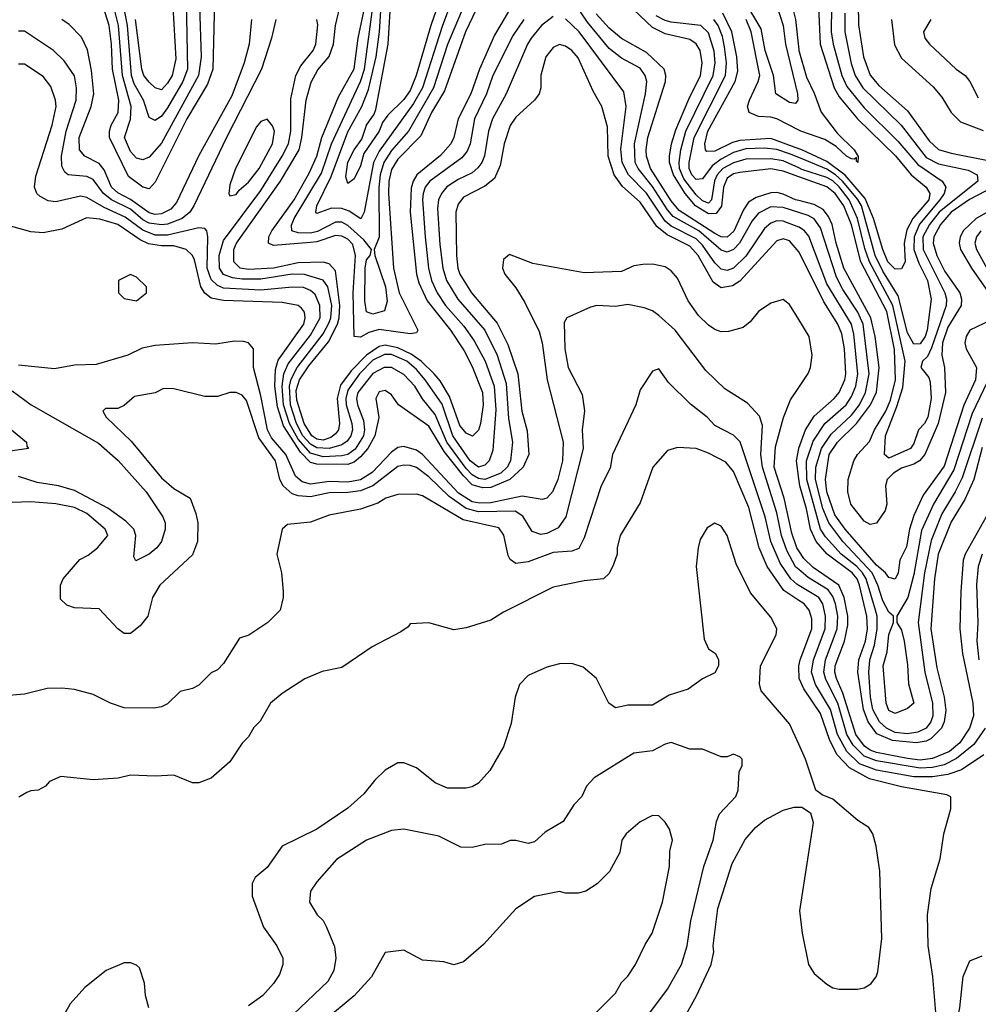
# Model space of a CAD drawing. Header units: inches. Extents: x 1793402 to 1900366, y 320852 to 470679.
# Tile 399 of 604: x 1857494 to 1860578, y 443442 to 446609. Entities that reach past the tile are written whole.
import ezdxf

# ---------------------------------------------------------------- set-up
doc = ezdxf.new("R2010")
doc.units = ezdxf.units.IN
doc.header["$MEASUREMENT"] = 0
doc.layers.add('B8454', color=7, linetype='Continuous')
doc.layers.add('B8464', color=7, linetype='Continuous')

msp = doc.modelspace()

# ---------------------------------------------------------------- linework, layer by layer
at = {"layer": 'B8454', "color": 4}
for points, elevation in [([(1860000, 447645.9), (1859995.4, 447644.6), (1859910, 447624.4), (1859830, 447619.1), (1859810, 447613.5), (1859770, 447583), (1859730, 447527.6), (1859670.2, 447410), (1859639.7, 447310), (1859646, 447250), (1859684.7, 447170), (1859716.5, 447090), (1859742.8, 447050), (1859774.8, 447014.8), (1859870.2, 446950.2), (1859883.7, 446930), (1859902.9, 446850), (1859974.9, 446670), (1859989.2, 446610), (1860000, 446511.6)], 336), ([(1858942.6, 446830), (1858853, 446587), (1858790.2, 446390), (1858761, 446339), (1858650, 446185.7), (1858631.8, 446150), (1858601.6, 445990), (1858591.9, 445968.1), (1858553.4, 445993.4), (1858530, 446001.4), (1858497.3, 446002.7), (1858450, 445985.2), (1858446.6, 445990), (1858449.7, 446010), (1858495.9, 446104.1), (1858550, 446248), (1858594.5, 446330), (1858615.7, 446384.3), (1858640.2, 446490), (1858651.4, 446570), (1858658.8, 446690)], 348), ([(1858029.1, 446670), (1858034.2, 446450), (1858018.6, 446410), (1857970, 446325.6), (1857950, 446298.4), (1857930, 446284.5), (1857910, 446294), (1857892.4, 446350), (1857862.8, 446402.8), (1857853.2, 446430), (1857840.9, 446590), (1857814.3, 446730)], 348), ([(1858864.7, 446730), (1858816.5, 446590), (1858769.2, 446430), (1858750, 446381.6), (1858730, 446352.6), (1858678.2, 446301.8), (1858661.2, 446278.8), (1858650.3, 446250), (1858601.3, 446178.7), (1858590, 446139), (1858570, 446097.2), (1858550, 446082), (1858543.6, 446103.6), (1858550, 446150.7), (1858570, 446190.5), (1858594.9, 446225.1), (1858609.7, 446270), (1858634.7, 446305.3), (1858639.8, 446320.2), (1858679.4, 446530), (1858689, 446690)], 344), ([(1858120.2, 446670), (1858115.8, 446450), (1858097.9, 446402.1), (1858032.2, 446290), (1857930, 446086.6), (1857910, 446064.7), (1857890, 446069.8), (1857844.4, 446104.4), (1857782.8, 446230), (1857782.4, 446250), (1857788.7, 446270), (1857810.8, 446310), (1857812.5, 446350), (1857792.8, 446450), (1857789.8, 446530), (1857782.2, 446590), (1857744.5, 446710)], 356), ([(1859930.3, 446650), (1859950.2, 446590.2), (1859956.9, 446530), (1859995.5, 446370), (1859997.3, 446350), (1859990, 446339), (1859970, 446342.7), (1859926, 446370), (1859918.3, 446430), (1859892.3, 446510), (1859879.1, 446579.1), (1859804.7, 446704.7)], 332), ([(1858072.4, 446652.4), (1858078, 446490), (1858069.2, 446430), (1857950, 446211.8), (1857910, 446166.6), (1857890, 446158), (1857870, 446163.7), (1857850, 446184.5), (1857831.6, 446230), (1857850.8, 446289.2), (1857852.9, 446330), (1857824.3, 446430), (1857812.1, 446590), (1857787.2, 446690)], 352), ([(1859087, 446670), (1859021.3, 446558.7), (1858972.7, 446450), (1858945.5, 446370), (1858904, 446290), (1858890.3, 446230), (1858881.1, 446210), (1858847.7, 446172.3), (1858771.7, 446110), (1858759.6, 446090), (1858752.9, 446067.1), (1858750.2, 445990), (1858770.2, 445790.2), (1858778, 445762), (1858804.7, 445704.7), (1858880.2, 445610), (1858924, 445544), (1858950, 445493.4), (1858982.7, 445410), (1858984.9, 445370), (1858976, 445310), (1858970, 445289), (1858950.4, 445269.6), (1858930, 445278.4), (1858910, 445303.7), (1858876.4, 445396.4), (1858847, 445447), (1858827.4, 445470), (1858785.8, 445510), (1858753.5, 445533.5), (1858710, 445552.9), (1858670, 445561.5), (1858650, 445557.7), (1858609.7, 445530.3), (1858560.2, 445479.8), (1858526.5, 445433.5), (1858515.1, 445390), (1858522.8, 445310), (1858519, 445290), (1858510, 445276.9), (1858495, 445265), (1858470, 445256.5), (1858450, 445259.5), (1858434.2, 445270), (1858408.6, 445310), (1858385.3, 445385.3), (1858383.5, 445416.5), (1858393.6, 445450), (1858424.5, 445495.5), (1858487.8, 445572.2), (1858516.3, 445630), (1858522.1, 445650), (1858524.2, 445690), (1858510, 445800.9), (1858490, 445823.5), (1858470, 445828.5), (1858390, 445827.2), (1858310, 445809.9), (1858230, 445805.7), (1858203.7, 445810), (1858183.1, 445830), (1858182.7, 445870), (1858191.1, 445890), (1858333.1, 446090), (1858392.5, 446190), (1858402, 446230), (1858415.6, 446350), (1858431.7, 446408.3), (1858452.7, 446447.3), (1858489.8, 446490.2), (1858503.5, 446530), (1858509.8, 446590), (1858527.9, 446667.9)], 364), ([(1858984.4, 446690), (1858928.1, 446570), (1858860.3, 446379.7), (1858818.6, 446310), (1858784.7, 446235.3), (1858710, 446160.4), (1858690, 446127), (1858681.7, 446090), (1858680.2, 446050), (1858696.5, 445810), (1858715, 445730), (1858774.4, 445610), (1858770, 445601.2), (1858750, 445598.3), (1858650, 445612.5), (1858617, 445603), (1858590, 445587.4), (1858569.8, 445589.8), (1858566.9, 445730), (1858574, 445850), (1858565.5, 445885.5), (1858550, 445903.1), (1858530, 445912.9), (1858510, 445914.8), (1858450, 445894.5), (1858430, 445892.1), (1858310, 445882.3), (1858294.5, 445890), (1858295.4, 445910), (1858305.3, 445930), (1858376.5, 446030), (1858424.8, 446115.2), (1858449.8, 446170), (1858465.5, 446230), (1858519.1, 446360.9), (1858570, 446450.8), (1858582.5, 446550), (1858604.7, 446650)], 356), ([(1858938, 446690), (1858870, 446529.4), (1858825.6, 446390), (1858745.2, 446250), (1858690, 446188.5), (1858665, 446150), (1858654, 446110), (1858649.3, 446069.3), (1858650.2, 445909.8), (1858634, 445870), (1858636.3, 445850), (1858670.2, 445750), (1858676.2, 445703.8), (1858667.7, 445672.3), (1858630, 445662), (1858610, 445669.3), (1858603.7, 445703.7), (1858604.8, 445810), (1858610, 445836), (1858621.2, 445850), (1858625.2, 445870), (1858600.5, 445900.5), (1858550, 445947.4), (1858530, 445958), (1858510, 445958), (1858452.4, 445927.6), (1858430, 445922.6), (1858390, 445923.8), (1858369.8, 445929.8), (1858368.2, 445948.2), (1858376.8, 445970), (1858464.9, 446115.1), (1858497.4, 446210), (1858590, 446410.4), (1858602.9, 446450), (1858630.5, 446650)], 352), ([(1860000, 445988.7), (1859950, 446004.5), (1859910, 446007.4), (1859870, 445986.3), (1859850, 445961.6), (1859809.4, 445890.6), (1859790, 445869.7), (1859770, 445861.1), (1859750, 445867.1), (1859678.2, 445930), (1859596.1, 445976.1), (1859577.5, 445997.5), (1859530, 446072.1), (1859483.1, 446130), (1859474.2, 446150), (1859471.8, 446210), (1859506.6, 446370), (1859511.2, 446410), (1859506, 446430), (1859490, 446453.6), (1859430, 446484.7), (1859390, 446516.3), (1859321, 446601), (1859270, 446675.6)], 368), ([(1857987.1, 446650), (1857996.5, 446483.5), (1857984.2, 446430), (1857970, 446404.5), (1857950, 446382.9), (1857930, 446389.6), (1857910, 446407.6), (1857893.3, 446430), (1857886.4, 446450), (1857866.4, 446610)], 344), ([(1860000, 446103.6), (1859950, 446121.5), (1859910, 446128.9), (1859810, 446117.8), (1859790, 446112.7), (1859770, 446099.1), (1859757.4, 446070), (1859751.3, 446008.7), (1859734.8, 445985.2), (1859710, 445984.4), (1859668.2, 446010), (1859634.1, 446050), (1859597.2, 446110), (1859584.6, 446150), (1859584.4, 446170), (1859590.7, 446210), (1859604.9, 446255.1), (1859646.3, 446353.7), (1859684.2, 446430), (1859689.8, 446470), (1859682.6, 446510), (1859670, 446531.6), (1859650, 446545.1), (1859570, 446563.5), (1859530, 446583.5), (1859470, 446640.4)], 356), ([(1860000, 446193.6), (1859910, 446226.8), (1859810, 446220.2), (1859786.5, 446213.5), (1859730, 446185.6), (1859704.5, 446184.5), (1859699.6, 446190), (1859698, 446210), (1859708, 446250), (1859795.9, 446410), (1859803.6, 446443.6), (1859801.1, 446490), (1859784.8, 446570), (1859755.5, 446630)], 344), ([(1859210, 446619.5), (1859173, 446590), (1859139.5, 446550), (1859127, 446530), (1859058.4, 446370), (1859014.9, 446290), (1859001.7, 446250), (1858989.1, 446170.9), (1858980.3, 446150), (1858968, 446132), (1858950, 446116.9), (1858904.7, 446095.3), (1858868.3, 446071.7), (1858850.4, 446050), (1858841.1, 446030), (1858838.5, 446001.4), (1858845.9, 445885.9), (1858854.9, 445810), (1858866.7, 445770), (1858903.1, 445710), (1858990.3, 445610), (1859030.2, 445530.2), (1859058.9, 445438.9), (1859066.3, 445326.3), (1859079.5, 445250), (1859072.7, 445190), (1859062.3, 445170), (1859041.3, 445150), (1858990, 445129.9), (1858970, 445133.2), (1858950, 445144.5), (1858930, 445164.8), (1858868.4, 445250), (1858830, 445338.7), (1858789.8, 445389.8), (1858765.1, 445430), (1858730, 445468), (1858690, 445489.7), (1858666.8, 445490), (1858630, 445470.9), (1858582.2, 445410), (1858577.6, 445390), (1858580.2, 445370), (1858600, 445320), (1858603.5, 445290), (1858599.7, 445270), (1858572.7, 445227.3), (1858550, 445210.8), (1858530, 445206.1), (1858470, 445203.2), (1858430, 445214.3), (1858390, 445259.8), (1858361.6, 445310), (1858343.1, 445370), (1858337.8, 445430), (1858343.7, 445470), (1858357.8, 445502.2), (1858430, 445594.6), (1858460.3, 445650), (1858459.8, 445690), (1858444.8, 445724.8), (1858430, 445737.7), (1858407.4, 445747.4), (1858370, 445748.5), (1858270, 445738.5), (1858150, 445745.8), (1858130, 445753.5), (1858110, 445773.3), (1858096.8, 445810), (1858099.6, 445910), (1858096, 445930), (1858090, 445937.2), (1858070, 445939.6), (1857970, 445915.4), (1857930, 445915.7), (1857890, 445931.5), (1857833.7, 445973.7), (1857765.3, 446005.3), (1857710, 446037.4), (1857690, 446041.3), (1857610, 446022.9), (1857585.8, 446025.8), (1857560.1, 446040.1), (1857549.3, 446050), (1857542, 446070), (1857545.6, 446105.6), (1857598.3, 446270), (1857611.2, 446330), (1857609.6, 446350), (1857594.2, 446394.1), (1857570, 446426), (1857510, 446466), (1857490, 446466)], 372), ([(1858318, 446610), (1858304.4, 446550), (1858272.2, 446450), (1858159.5, 446230), (1858054, 446010), (1858041.3, 445990), (1858016.4, 445970), (1857970, 445950.8), (1857950, 445948.9), (1857910, 445954.8), (1857890, 445965.5), (1857850, 445999.4), (1857789.3, 446029.3), (1857763.9, 446050), (1857730, 446095.1), (1857710, 446104.7), (1857650, 446109.5), (1857638.9, 446118.9), (1857630, 446138), (1857628.2, 446170), (1857643.9, 446250), (1857675.4, 446350), (1857676.3, 446390), (1857670, 446428.7), (1857636.6, 446476.6), (1857602.7, 446510), (1857510, 446571.8), (1857490, 446571.8)], 368), ([(1858239.5, 446610), (1858231.8, 446530), (1858216, 446470), (1858175.9, 446364.1), (1858070, 446172.3), (1857998.7, 446021.3), (1857980.7, 445999.3), (1857950, 445984), (1857930, 445982.2), (1857910, 445987.4), (1857850, 446030.6), (1857810, 446051.6), (1857789.8, 446070), (1857765.8, 446125.8), (1857750, 446146.6), (1857703.7, 446170), (1857686.3, 446190), (1857685.1, 446230), (1857723.5, 446330), (1857732.1, 446370), (1857725.5, 446445.5), (1857712.2, 446512.2), (1857693.1, 446553.1), (1857653.4, 446593.4), (1857629.5, 446609.5)], 364), ([(1859115.3, 446610), (1859080.9, 446559.1), (1859016, 446430), (1858996, 446370), (1858956.9, 446290), (1858942.6, 446210), (1858933.5, 446186.5), (1858915.9, 446164.1), (1858813.7, 446090), (1858798.3, 446070), (1858791.4, 446050), (1858789.2, 446030), (1858798, 445910), (1858809.2, 445810), (1858818.5, 445770), (1858836.9, 445730), (1858864, 445690), (1858923.1, 445623.1), (1858956.4, 445576.4), (1858991, 445511), (1859020.7, 445430), (1859025.5, 445354.5), (1859016.1, 445223.9), (1859004.4, 445190), (1858990, 445175.6), (1858970.2, 445169.8), (1858943.1, 445190), (1858886.8, 445270), (1858852.7, 445372.7), (1858798.7, 445450), (1858770, 445483.5), (1858739.7, 445510), (1858690, 445532), (1858667.7, 445532.3), (1858630, 445513.3), (1858586.7, 445470), (1858550, 445417.4), (1858543.2, 445390), (1858543.7, 445370), (1858562.6, 445310), (1858564.2, 445290), (1858559.1, 445270), (1858547, 445253), (1858530, 445241.4), (1858490, 445229.9), (1858450, 445231.9), (1858430, 445243), (1858404.9, 445270), (1858384.2, 445310), (1858365.3, 445370), (1858361.6, 445430), (1858366.9, 445453.1), (1858387.1, 445490), (1858470, 445598.3), (1858490, 445634.4), (1858495.4, 445650), (1858497.7, 445690), (1858485.7, 445750), (1858470, 445771.2), (1858410, 445789.8), (1858370, 445790.7), (1858270, 445773.8), (1858210, 445773.8), (1858178.6, 445778.6), (1858150, 445789.8), (1858136.4, 445810), (1858136.1, 445850), (1858150, 445898.4), (1858270, 446059.5), (1858338.7, 446170), (1858358.7, 446210), (1858366.4, 446250), (1858366.1, 446353.9), (1858382.4, 446430), (1858398.9, 446461.1), (1858438, 446510), (1858446.3, 446530), (1858452.8, 446592.8), (1858449.5, 446610)], 368), ([(1860000, 445941.8), (1859950, 445960.4), (1859930, 445961.7), (1859910, 445954.3), (1859890, 445937.6), (1859830, 445848.2), (1859790, 445809.7), (1859770, 445802), (1859750, 445806.6), (1859730, 445826.6), (1859690, 445883.9), (1859670, 445904.1), (1859590, 445944.6), (1859570, 445961.4), (1859510, 446050.9), (1859452.1, 446110), (1859431.9, 446150), (1859427.2, 446192.8), (1859445.1, 446330), (1859437.1, 446377.1), (1859294, 446570), (1859250, 446611.6)], 372), ([(1860000, 446027.3), (1859990, 446029.8), (1859950, 446047.7), (1859930, 446052.9), (1859910, 446051.9), (1859863.1, 446036.9), (1859838.4, 446021.6), (1859822.2, 445997.8), (1859791.4, 445928.6), (1859770, 445909.8), (1859750, 445910.8), (1859730, 445920.7), (1859615.4, 445995.4), (1859590, 446026.2), (1859523.5, 446130), (1859510.7, 446170), (1859508.9, 446190), (1859514.6, 446230), (1859571.1, 446410), (1859572.8, 446430), (1859567.6, 446450), (1859510, 446504), (1859430, 446548.2), (1859390, 446582), (1859347.9, 446627.9)], 364), ([(1860000, 446132), (1859950, 446154.5), (1859910, 446161), (1859830, 446159.8), (1859790, 446149), (1859755.6, 446130), (1859738, 446110), (1859729.5, 446090.5), (1859719.6, 446030), (1859710, 446018.9), (1859690, 446026.6), (1859670, 446045.6), (1859630, 446097.3), (1859616.8, 446130), (1859615.8, 446150), (1859620.2, 446190), (1859636.5, 446250), (1859725, 446430), (1859730.7, 446470), (1859728, 446508), (1859710, 446567), (1859685.2, 446590), (1859590, 446601.4), (1859570, 446606.4), (1859541.7, 446621.7)], 352), ([(1860000, 446165.3), (1859970, 446177.7), (1859930, 446191.4), (1859890, 446195.7), (1859830, 446193.4), (1859790, 446182.3), (1859750, 446160.7), (1859721.3, 446138.7), (1859690, 446097.6), (1859670, 446094.7), (1859655.8, 446110), (1859647.3, 446130), (1859647.3, 446150), (1859663.7, 446230), (1859764.5, 446430), (1859767.1, 446470), (1859761.5, 446521.5), (1859755.1, 446555.1), (1859741.2, 446590), (1859727.1, 446610)], 348), ([(1860000, 446253.6), (1859930, 446289.8), (1859910, 446295.6), (1859870, 446297.4), (1859840.9, 446310), (1859835.6, 446330), (1859841.1, 446350), (1859869.8, 446410), (1859874.4, 446430), (1859846.9, 446570), (1859831.3, 446610)], 336), ([(1860000, 445862.7), (1859970, 445897.6), (1859950, 445903.6), (1859930, 445897.6), (1859810, 445768.3), (1859787.3, 445752.7), (1859750, 445746.9), (1859724.4, 445764.4), (1859676.5, 445850), (1859650, 445880.9), (1859576.6, 445916.6), (1859543.9, 445943.9), (1859490, 446022), (1859432.9, 446072.9), (1859406, 446110), (1859387.3, 446170), (1859384.4, 446264.4), (1859367, 446330), (1859339.1, 446379.1), (1859290, 446486), (1859270, 446509.4), (1859250, 446523.7), (1859230, 446529.3), (1859210, 446519.3), (1859186, 446490), (1859170.7, 446430.7), (1859170.5, 446390), (1859164.9, 446370), (1859150.3, 446349.7), (1859090, 446295.1), (1859071.8, 446268.2), (1859052.2, 446210), (1859039.6, 446140.4), (1859021.4, 446098.6), (1858990, 446073), (1858921.8, 446038.2), (1858904.2, 446015.8), (1858897, 445990), (1858899.6, 445850), (1858903.6, 445810), (1858910.2, 445790.2), (1858947.2, 445730), (1859030, 445633), (1859064.6, 445564.6), (1859096.5, 445470), (1859109.1, 445350), (1859126.9, 445286.9), (1859131.7, 445210), (1859113.1, 445170), (1859070.3, 445130), (1859010, 445104.3), (1858982.7, 445102.7), (1858950, 445113), (1858921.4, 445141.4), (1858859.5, 445219.5), (1858810, 445301.1), (1858712.7, 445370), (1858690, 445402), (1858670, 445416), (1858650, 445412.3), (1858639.1, 445390), (1858648.8, 445328.8), (1858636.9, 445270), (1858614.2, 445230), (1858590, 445202.4), (1858570, 445185.5), (1858550, 445178.2), (1858450, 445178.8), (1858430, 445184.2), (1858397.5, 445217.5), (1858342.2, 445302.2), (1858323.5, 445363.5), (1858314.5, 445430), (1858316.6, 445483.4), (1858325.9, 445514.1), (1858408.4, 445630), (1858412.4, 445650), (1858410, 445668), (1858400.7, 445680.7), (1858389.7, 445689.7), (1858338.8, 445698.8), (1858150, 445706), (1858110, 445713.7), (1858089.8, 445729.8), (1858076.8, 445750), (1858056, 445836), (1858049.6, 445850), (1858030, 445869.6), (1857990, 445881.4), (1857950, 445881.6), (1857908.5, 445888.5), (1857881.2, 445901.2), (1857810, 445949.8), (1857752.3, 445967.7), (1857708.8, 445971.2), (1857630, 445935.1), (1857570, 445923.7), (1857530, 445926.6), (1857449.3, 445949.3)], 376), ([(1860000, 445644.3), (1859970, 445693.2), (1859950, 445709), (1859910, 445697.2), (1859871, 445670), (1859843.4, 445636.6), (1859821.4, 445618.6), (1859774.4, 445605.6), (1859750, 445605.2), (1859730, 445612.3), (1859710, 445626.6), (1859677.8, 445657.8), (1859644.4, 445704.4), (1859610, 445777.2), (1859590, 445800.9), (1859570, 445814), (1859530, 445822.7), (1859498, 445822), (1859470, 445817.2), (1859430, 445799.3), (1859310, 445795.1), (1859144.8, 445824.8), (1859070, 445853.2), (1859050, 445838), (1859047.3, 445810), (1859054.8, 445790), (1859090, 445746.8), (1859119.3, 445699.3), (1859165.5, 445605.5), (1859174.9, 445570), (1859190.3, 445450), (1859242.7, 445250), (1859239.6, 445190), (1859224.6, 445130), (1859208.2, 445090), (1859190, 445069.3), (1859174.9, 445065.1), (1859110, 445076.1), (1859010, 445054.9), (1858973.5, 445053.5), (1858950, 445057.6), (1858905.6, 445085.6), (1858789.8, 445209.8), (1858770, 445224.4), (1858730, 445236), (1858710, 445232.3), (1858690, 445218.3), (1858627.8, 445152.2), (1858590, 445129), (1858550, 445120.9), (1858490, 445123.4), (1858430, 445115.3), (1858402.4, 445122.4), (1858381, 445141), (1858349.8, 445210), (1858304.3, 445264.3), (1858290.7, 445290), (1858270, 445399.3), (1858246.3, 445490), (1858246, 445550), (1858230, 445569.2), (1858214.2, 445574.2), (1858185.2, 445574.8), (1858124.7, 445564.7), (1858050, 445569.2), (1857930, 445561.2), (1857887.5, 445552.5), (1857842, 445530), (1857739.9, 445500.1), (1857670, 445498), (1857606.3, 445486.3), (1857490, 445497.2)], 384), ([(1860000, 444839.9), (1859990, 444848.4), (1859961.5, 444901.5), (1859944.4, 444950), (1859930, 445022.7), (1859883.5, 445170), (1859878, 445210), (1859883.9, 445303.9), (1859873.8, 445333.8), (1859835.5, 445375.5), (1859762, 445422), (1859701, 445481), (1859602.7, 445610), (1859550, 445657.2), (1859530, 445672.7), (1859502.5, 445682.5), (1859450, 445692.3), (1859410, 445686), (1859350.9, 445689.1), (1859330, 445684), (1859254, 445650), (1859245.4, 445634.6), (1859248, 445550), (1859258.8, 445490), (1859302.8, 445402.8), (1859310.7, 445350.7), (1859303, 445290), (1859306.7, 445230), (1859250.3, 445009.7), (1859226, 444974), (1859190, 444956.3), (1859170, 444953.3), (1859142.3, 444962.3), (1859112.1, 445012.1), (1859088.3, 445028.3), (1858970, 445025.7), (1858930, 445036.5), (1858875.5, 445075.5), (1858810, 445138.5), (1858770, 445168.2), (1858750, 445174.7), (1858730, 445176.3), (1858710, 445171.3), (1858630.1, 445109.9), (1858590, 445093.6), (1858550, 445087.6), (1858490, 445087.1), (1858430, 445074.5), (1858390, 445076.9), (1858370, 445083.5), (1858341.3, 445110), (1858331.1, 445130), (1858316.9, 445190), (1858263.6, 445263.6), (1858223.6, 445383.6), (1858210, 445401.2), (1858190, 445409.3), (1858170, 445409.3), (1858130, 445397.2), (1858090, 445397.2), (1857990, 445421.2), (1857956.9, 445423.1), (1857930, 445408.7), (1857863.5, 445396.5), (1857830, 445368), (1857810, 445358), (1857770, 445358), (1857762, 445350), (1857772, 445330), (1857853, 445253), (1857950, 445134.8), (1857990, 445100.7), (1858042, 445070), (1858061, 445021), (1858066.8, 444990), (1858066, 444930), (1858050, 444888), (1857944.7, 444790), (1857921, 444750), (1857906, 444690), (1857881.4, 444658.6), (1857850, 444634), (1857830, 444634), (1857810, 444649), (1857750, 444714), (1857670, 444717.2), (1857645.2, 444725.2), (1857625.2, 444745.2), (1857625.2, 444790), (1857634, 444810), (1857687, 444873), (1857713.8, 444886.2), (1857744, 444910), (1857777.2, 444950), (1857769.2, 444970), (1857710, 445020.7), (1857670, 445039.6), (1857610, 445051.6), (1857530, 445058), (1857470, 445056)], 388), ([(1860000, 444789.4), (1859993.4, 444793.4), (1859974, 444810), (1859940.7, 444860.7), (1859910.7, 444930.7), (1859892, 445010), (1859811.1, 445251.1), (1859790, 445272), (1859730, 445303.7), (1859705.2, 445330), (1859651.9, 445371.9), (1859581.5, 445441.5), (1859550, 445486), (1859530, 445478), (1859490, 445418), (1859476, 445370), (1859401, 445210), (1859393.2, 445166.8), (1859364.9, 445110), (1859310, 444942), (1859292.1, 444907.9), (1859270, 444899.5), (1859210, 444895.1), (1859130, 444865.1), (1859090, 444859.3), (1859072, 444872), (1859065.1, 444885.1), (1859051.3, 444951.3), (1859034.9, 444974.9), (1858920, 445000), (1858790, 445077), (1858770, 445082.7), (1858710, 445081.2), (1858672, 445070), (1858646.2, 445053.8), (1858590, 445034), (1858490, 445015.1), (1858430, 444992.7), (1858355.3, 444984.7), (1858338, 444970), (1858321, 444890), (1858336, 444830), (1858342, 444770), (1858342, 444750), (1858332, 444710), (1858292, 444670), (1858230.9, 444629.1), (1858201, 444619), (1858150, 444538), (1858130, 444518), (1858110, 444508), (1858070, 444468), (1858050, 444458), (1858010, 444448), (1857970, 444408.7), (1857950, 444399), (1857925.4, 444394.6), (1857830, 444395.3), (1857786, 444410), (1857730, 444438), (1857670, 444454), (1857630, 444459), (1857582, 444458), (1857510, 444439), (1857446.4, 444433.6)], 392), ([(1860000, 444900.5), (1859993.8, 444910), (1859977.4, 444957.4), (1859953.5, 445070), (1859921.1, 445170), (1859925.5, 445234.5), (1859950.8, 445329.2), (1859973.4, 445386.6), (1860000, 445426.3)], 384), ([(1857470, 445414.8), (1857530.7, 445370), (1857747.2, 445247.2), (1857811.1, 445191.1), (1857901.3, 445090), (1857954.4, 445010), (1857961.6, 444990), (1857961.6, 444970), (1857950.4, 444930), (1857935.5, 444910), (1857910, 444889.5), (1857868, 444868), (1857861.2, 444881.2), (1857867.6, 444950), (1857860.7, 444970), (1857835.5, 444995.5), (1857777.3, 445037.3), (1857670, 445094.2), (1857619, 445110), (1857550, 445120.3), (1857490, 445139.8)], 384), ([(1857468, 445290), (1857516.3, 445250), (1857516.9, 445236.9), (1857522, 445230), (1857424.4, 445215.6)], 376), ([(1860000, 444741.1), (1859952.3, 444772.3), (1859898.5, 444850), (1859872.9, 444910), (1859839.8, 445039.8), (1859790, 445155.1), (1859765.3, 445185.3), (1859710, 445214.5), (1859670, 445229.4), (1859610, 445232.7), (1859577.3, 445222.7), (1859530.6, 445169.4), (1859490, 445055.3), (1859426, 444950), (1859416, 444910), (1859416, 444890), (1859404, 444856), (1859390, 444828), (1859372, 444810), (1859310, 444803.7), (1859210, 444784), (1859050, 444702.7), (1859010, 444677.2), (1858930, 444652.7), (1858890, 444646), (1858810, 444668.7), (1858750, 444666), (1858743.6, 444656.4), (1858719.8, 444640.2), (1858627.9, 444592.1), (1858530, 444525.2), (1858467.5, 444512.5), (1858410.9, 444489.1), (1858338.5, 444441.5), (1858301, 444410), (1858267.1, 444352.9), (1858247.5, 444332.5), (1858230, 444302), (1858210, 444282), (1858170, 444222), (1858110, 444169), (1858070, 444154), (1858050, 444154), (1857990, 444179), (1857930, 444175.3), (1857850, 444179), (1857810.9, 444169.1), (1857730, 444164), (1857626, 444174), (1857590, 444158), (1857576.9, 444143.1), (1857554, 444130), (1857530, 444128.7), (1857516.9, 444123.1), (1857491.6, 444108.4)], 396), ([(1860000, 445132.1), (1859992.2, 445190), (1859999.8, 445230), (1860000, 445230.5)], 376), ([(1860000, 444278.2), (1859970, 444344), (1859879, 444450), (1859873.2, 444470), (1859877.2, 444530), (1859927.6, 444630), (1859929.6, 444650), (1859910, 444687), (1859845.2, 444765.2), (1859798.4, 444858.4), (1859769.5, 444950), (1859750, 444979.3), (1859730, 444989.2), (1859705.8, 444974.2), (1859683.4, 444936.6), (1859676.3, 444910), (1859670.5, 444850), (1859695.9, 444615.9), (1859710, 444584.7), (1859732, 444570), (1859742, 444550), (1859742, 444530), (1859730, 444508), (1859690, 444488.7), (1859644.5, 444455.5), (1859583.4, 444436.6), (1859530, 444404), (1859450, 444404), (1859410, 444395.3), (1859388.7, 444410), (1859349, 444490), (1859306.3, 444526.3), (1859270, 444538), (1859230, 444537), (1859190, 444526.6), (1859130, 444499.3), (1859102, 444470), (1859087.7, 444430), (1859074.6, 444345.4), (1859050.4, 444269.6), (1859005.8, 444194.2), (1858970, 444153.2), (1858950, 444141.2), (1858930, 444137.2), (1858870, 444137.2), (1858830, 444154), (1858770, 444202), (1858730, 444218), (1858710, 444218), (1858670, 444195.3), (1858636.8, 444163.2), (1858601.1, 444118.9), (1858550, 444072.7), (1858450, 444005.2), (1858338, 443950), (1858290, 443882), (1858252, 443850), (1858242, 443830), (1858242, 443790), (1858278.8, 443690), (1858321, 443630), (1858341, 443590), (1858341, 443570), (1858330, 443538), (1858310, 443508.7), (1858276, 443470), (1858230, 443437.2)], 404), ([(1860000, 444526), (1859999.8, 444530), (1860000, 444530.9)], 396), ([(1859518, 443410), (1859578, 443490), (1859622.9, 443570), (1859640.7, 443630), (1859653.3, 443710), (1859694.7, 443885.3), (1859724.5, 443970), (1859735.1, 444030), (1859745.4, 444054.6), (1859797.2, 444110), (1859805.2, 444130), (1859808, 444190), (1859818, 444210), (1859818, 444230), (1859810, 444238), (1859790, 444246), (1859770, 444238), (1859750, 444238), (1859690, 444262), (1859650, 444262), (1859590, 444284), (1859570, 444279), (1859530, 444257.2), (1859470, 444249), (1859342, 444170), (1859316.9, 444143.1), (1859302, 444110), (1859276.9, 444083.1), (1859242, 444030), (1859184.5, 443995.5), (1859150, 443964), (1859130, 443959), (1859090, 443968.7), (1859071.6, 443968.4), (1859043.6, 443956.4), (1858990, 443955.3), (1858950, 443946), (1858912.7, 443947.3), (1858842, 443982), (1858730, 444005.2), (1858690, 444001.2), (1858610, 443969.3), (1858512.8, 443907.2), (1858450, 443835.3), (1858430, 443806), (1858426, 443770), (1858451.3, 443730), (1858470, 443711.3), (1858481, 443690), (1858507.1, 443627.1), (1858510.7, 443590), (1858504, 443550), (1858485.5, 443514.5), (1858374.8, 443410)], 408), ([(1859627, 443390), (1859671.2, 443468.8), (1859718, 443570), (1859726.6, 443610), (1859725.1, 443630), (1859739.6, 443750), (1859785.3, 443894.7), (1859827.9, 443972.1), (1859861.2, 444010), (1859890, 444034), (1859950, 444066), (1859984.7, 444075.3), (1860000, 444075.7)], 404), ([(1859286.3, 443353.7), (1859410, 443478), (1859430, 443512), (1859450, 443532), (1859475.3, 443570), (1859506, 443634), (1859528.7, 443670), (1859561.2, 443770), (1859584.7, 443884.7), (1859585.6, 443934.4), (1859594, 443970), (1859584.7, 444004.7), (1859570, 444028), (1859550, 444048), (1859530, 444048.7), (1859490, 444028.7), (1859444.7, 443990), (1859431.3, 443970), (1859424.7, 443930), (1859390.8, 443869.2), (1859351.1, 443828.9), (1859314.8, 443805.2), (1859290, 443799), (1859250, 443799), (1859230, 443804), (1859150, 443788.7), (1859090, 443748.7), (1858986.4, 443633.6), (1858922, 443578), (1858890, 443569), (1858858, 443578), (1858790, 443584), (1858730, 443615.3), (1858670, 443608), (1858626, 443530), (1858570, 443469.3), (1858474, 443390)], 412), ([(1857909.2, 443430), (1857899, 443470), (1857895.3, 443510), (1857879, 443559), (1857870, 443568), (1857850, 443575.3), (1857830, 443575.3), (1857772, 443550), (1857704.1, 443495.9), (1857656.3, 443443.7), (1857626.8, 443390)], 404)]:
    msp.add_lwpolyline(points, dxfattribs=dict(at, elevation=elevation))
for points, elevation in [([(1858290, 446289), (1858270, 446281.2), (1858256.1, 446263.9), (1858188.4, 446130), (1858170, 446078), (1858166.8, 446050), (1858170, 446042), (1858190, 446046.8), (1858199.5, 446060.5), (1858230, 446086), (1858264.2, 446130), (1858307, 446210), (1858313.3, 446250), (1858307.2, 446267.2)], 372), ([(1857850, 445789), (1857812, 445770), (1857812, 445730), (1857830, 445712), (1857870, 445704.7), (1857902, 445730), (1857902, 445750), (1857870, 445781.2)], 384)]:
    msp.add_lwpolyline(points, close=True, dxfattribs=dict(at, elevation=elevation))
at = {"layer": 'B8464', "color": 4}
for points, elevation in [([(1860190.2, 446730.2), (1860192.5, 446592.5), (1860208, 446490), (1860230, 446430.5), (1860257.8, 446397.8), (1860350, 446315.8), (1860419.1, 446219.1), (1860450, 446191.8), (1860490, 446179.1), (1860614.6, 446154.6)], 356), ([(1860104.9, 446650), (1860104.5, 446570), (1860110.2, 446530), (1860138.2, 446430), (1860154.5, 446394.5), (1860210, 446325.7), (1860318.6, 446218.6), (1860383.4, 446143.4), (1860461.6, 446090), (1860472.7, 446070), (1860467.7, 446050), (1860454.2, 446030), (1860388.6, 445951.4), (1860371.5, 445910), (1860370.1, 445870), (1860386.1, 445826.1), (1860414.4, 445770), (1860426, 445710), (1860413.5, 445610), (1860406.3, 445590), (1860390, 445566), (1860370, 445565.6), (1860350, 445601.6), (1860320.2, 445720.2), (1860270, 445799.8), (1860246, 445850), (1860201.5, 446010), (1860190.3, 446030.3), (1860140.8, 446090), (1860118.2, 446110), (1860090, 446127.9), (1860000, 446165.3)], 348), ([(1860063.2, 446650), (1860069.3, 446530), (1860114.2, 446390), (1860130, 446361.1), (1860189.1, 446290), (1860311.4, 446171.4), (1860361.7, 446110), (1860410.3, 446070), (1860421.3, 446050), (1860418.4, 446030), (1860366.4, 445970), (1860347.4, 445932.6), (1860339, 445890), (1860342.3, 445830), (1860330, 445807.6), (1860310, 445806.6), (1860287, 445830), (1860270, 445869.5), (1860240.9, 445970), (1860213.7, 446033.7), (1860148.9, 446108.9), (1860090, 446153.1), (1860009.6, 446190), (1860000, 446193.6)], 344), ([(1860148.1, 446630), (1860148, 446570), (1860168.5, 446468.5), (1860181.3, 446430), (1860206.5, 446390), (1860329.4, 446269.4), (1860410, 446165.8), (1860450, 446144.9), (1860545.1, 446125.1), (1860574, 446110), (1860575.5, 446090), (1860452, 445990), (1860420.2, 445950), (1860399.4, 445910), (1860399.7, 445870), (1860470.2, 445730), (1860475.6, 445710), (1860474, 445690), (1860426.9, 445553.1), (1860414.2, 445525.8), (1860398.4, 445510), (1860392.7, 445490), (1860418.3, 445458.3), (1860423.2, 445443.2), (1860425.5, 445390), (1860414.7, 445330), (1860404.2, 445310), (1860385.3, 445290), (1860370, 445245.2), (1860359.1, 445230), (1860290, 445198), (1860276, 445210), (1860278.9, 445270), (1860315.8, 445364.2), (1860334.4, 445425.6), (1860342.8, 445510), (1860302.1, 445690), (1860227.9, 445830), (1860212.5, 445872.5), (1860189.4, 445969.4), (1860162, 446030), (1860130, 446071.4), (1860110, 446090.5), (1860090, 446101.6), (1860010, 446127.5), (1860000, 446132)], 352), ([(1860298.7, 446610), (1860307.6, 446527.6), (1860330, 446484.9), (1860432.6, 446392.6), (1860459.9, 446359.9), (1860490.5, 446310), (1860520.5, 446280.5), (1860592.7, 446252.7)], 364), ([(1860424.7, 446610), (1860401, 446570), (1860406, 446550), (1860421, 446530), (1860506.8, 446450), (1860534.8, 446430), (1860550.7, 446410), (1860577.5, 446357.5)], 368), ([(1860000, 446511.6), (1860000.2, 446510), (1860024.6, 446424.6), (1860050, 446372.7), (1860071.9, 446311.9), (1860123.8, 446243.8), (1860178.4, 446190), (1860190.7, 446169.3), (1860190.5, 446149.5), (1860186, 446154), (1860186, 446166), (1860179.3, 446160.7), (1860170, 446161.6), (1860153.2, 446170), (1860120.7, 446200.7), (1860083.5, 446223.5), (1860007, 446250), (1860000, 446253.6)], 336), ([(1860625.7, 446070), (1860549.1, 446030.9), (1860490.2, 445990), (1860455.9, 445950), (1860434.2, 445910), (1860432.2, 445890), (1860444.1, 445850), (1860470, 445799.5), (1860518.5, 445730), (1860523.6, 445710), (1860522, 445690), (1860479.8, 445620.2), (1860462.5, 445570), (1860459.7, 445530), (1860468.9, 445490), (1860472.3, 445410), (1860448.4, 445310), (1860405.8, 445210), (1860388.5, 445190), (1860370, 445178.7), (1860330, 445166), (1860304.4, 445150), (1860284.2, 445130), (1860279, 445110), (1860283.8, 445050), (1860278, 445030), (1860250, 444989.4), (1860230, 444984.7), (1860210, 444995.6), (1860167.8, 445050), (1860157.6, 445090), (1860158.8, 445130), (1860176.8, 445190), (1860189.2, 445210.8), (1860227.4, 445252.6), (1860244, 445290), (1860280.6, 445350), (1860295, 445385), (1860311.7, 445450), (1860308.1, 445548.1), (1860283, 445670), (1860200.2, 445830), (1860170, 445949.6), (1860145.4, 446010), (1860116.8, 446050), (1860090, 446071.4), (1860000, 446103.6)], 356), ([(1860617.4, 445642.6), (1860550.4, 445610), (1860538.5, 445590), (1860534, 445570), (1860539, 445550), (1860571.6, 445490), (1860568.1, 445450), (1860531.4, 445368.6), (1860467.3, 445172.7), (1860400.7, 445079.3), (1860370, 445014), (1860356.3, 444970), (1860346.4, 444913.6), (1860325.2, 444870), (1860319.5, 444830), (1860310, 444809.3), (1860290, 444814.5), (1860278.7, 444830), (1860250, 444853.8), (1860148.9, 444970), (1860116.5, 445016.5), (1860089.8, 445090.2), (1860085.7, 445130), (1860098, 445210), (1860124.8, 445250), (1860185.8, 445310), (1860230.7, 445370), (1860250, 445410.7), (1860258.7, 445490), (1860245.8, 445590), (1860231.3, 445650), (1860144.8, 445810), (1860119.8, 445890), (1860107, 445950), (1860095.8, 445975.8), (1860078.3, 445998.3), (1860050, 446014.8), (1860000, 446027.3)], 364), ([(1860619.1, 445470), (1860557.6, 445342.4), (1860498.6, 445161.4), (1860433.6, 445050), (1860394.6, 444965.4), (1860370, 444824), (1860351.3, 444750), (1860316, 444690), (1860316, 444670), (1860330, 444644.7), (1860339.5, 444610), (1860350, 444534), (1860352.7, 444472.7), (1860370.4, 444410), (1860350, 444393.2), (1860310, 444377.2), (1860290, 444387), (1860280.7, 444410), (1860272, 444530), (1860284.7, 444575.3), (1860290, 444631.3), (1860305.2, 444670), (1860305.2, 444690), (1860290, 444702.7), (1860270, 444739.5), (1860254.8, 444790), (1860235.7, 444830), (1860141.4, 444930), (1860096.2, 444990), (1860077, 445037), (1860053.7, 445130), (1860055, 445170), (1860073.3, 445230), (1860104.4, 445275.6), (1860170, 445337.3), (1860195.3, 445370), (1860214.2, 445410), (1860226.2, 445470), (1860207.2, 445630), (1860190, 445668), (1860141.3, 445741.3), (1860121.2, 445781.2), (1860070, 445939.5), (1860050, 445968), (1860030, 445979.2), (1860000, 445988.7)], 368), ([(1860610, 445992.5), (1860570.3, 445970), (1860530, 445931.2), (1860519.6, 445910), (1860516.1, 445890), (1860520.2, 445870), (1860555.8, 445810), (1860624.9, 445710)], 364), ([(1860590, 445327.3), (1860525.1, 445134.9), (1860503.6, 445090), (1860460.6, 445019.4), (1860426.1, 444933.9), (1860404.2, 444830), (1860384.4, 444670), (1860405.8, 444510), (1860430.2, 444410), (1860431.2, 444370), (1860424.4, 444350), (1860410, 444329.8), (1860382.5, 444317.5), (1860350, 444311.8), (1860310, 444316.2), (1860282, 444330), (1860259.8, 444350), (1860238.2, 444390), (1860230.7, 444430), (1860225, 444510), (1860228.9, 444550), (1860243.1, 444596.9), (1860252.3, 444650), (1860252.3, 444690), (1860246.6, 444710), (1860216.3, 444810), (1860204.5, 444830), (1860187, 444850), (1860136.1, 444890), (1860085.6, 444945.6), (1860070, 444969.6), (1860026.4, 445130), (1860024.8, 445190), (1860046.4, 445253.6), (1860084, 445310), (1860152.1, 445370), (1860170, 445396.4), (1860183.1, 445430), (1860189.8, 445470), (1860177.2, 445597.2), (1860169.8, 445630), (1860090, 445759.6), (1860032.4, 445912.4), (1860018.7, 445930), (1860001.3, 445941.3), (1860000, 445941.8)], 372), ([(1860585.7, 445930), (1860571.7, 445910), (1860566.3, 445890), (1860571.6, 445870), (1860610, 445800.4)], 368), ([(1860000, 445230.5), (1860021.2, 445290), (1860050, 445333.4), (1860114, 445390), (1860129.8, 445410.2), (1860148.6, 445450), (1860151.7, 445470), (1860146.6, 445550), (1860138.2, 445598.2), (1860125.6, 445630), (1860081, 445701), (1860001.2, 445861.2), (1860000, 445862.7)], 376), ([(1860000, 445426.3), (1860030, 445471), (1860037.6, 445490), (1860043.6, 445530), (1860033.3, 445590), (1860000, 445644.3)], 384), ([(1860590, 445232.3), (1860563.2, 445130), (1860534.3, 445065.7), (1860490, 444994), (1860448.4, 444890), (1860436.2, 444810), (1860424.5, 444650), (1860444.4, 444524.4), (1860468.1, 444430), (1860473.3, 444386.7), (1860468.1, 444350), (1860459.1, 444330), (1860424.3, 444295.7), (1860410, 444288.2), (1860377.7, 444282.3), (1860302, 444290), (1860251.6, 444311.6), (1860222.9, 444350), (1860207.8, 444390), (1860189.8, 444510), (1860193.3, 444550), (1860215.2, 444610), (1860221, 444650), (1860219, 444690), (1860195.4, 444790), (1860187.4, 444810), (1860171.6, 444830), (1860091, 444890), (1860055.5, 444930), (1860038, 444970), (1860025, 445035), (1860003, 445110), (1860000, 445132.1)], 376), ([(1860602.7, 445010), (1860535.2, 444890), (1860529.1, 444870), (1860520.8, 444770), (1860518.3, 444650), (1860526.7, 444570), (1860559.6, 444410), (1860562, 444370), (1860549.1, 444330), (1860517.7, 444282.3), (1860485.3, 444254.7), (1860430, 444232.2), (1860390, 444227.3), (1860350, 444232.4), (1860250, 444251.9), (1860230, 444258.7), (1860211.8, 444271.8), (1860183.7, 444310), (1860142.2, 444442.2), (1860121.2, 444490), (1860115.8, 444510), (1860117.4, 444530), (1860147.2, 444610), (1860158.3, 444661.7), (1860158.3, 444690), (1860146.5, 444750), (1860128.6, 444790), (1860046.3, 444846.3), (1860016, 444876), (1860000, 444900.5)], 384), ([(1860590.2, 444889.8), (1860577.4, 444850), (1860571.8, 444791.8), (1860576.5, 444670), (1860572.9, 444610), (1860579, 444550)], 388), ([(1860599.6, 444330), (1860562.9, 444277.1), (1860507.8, 444232.2), (1860467.6, 444212.4), (1860430, 444203.4), (1860390, 444201.2), (1860250, 444224.9), (1860210, 444239.4), (1860174.8, 444274.8), (1860155, 444310), (1860126.1, 444410), (1860086.7, 444486.7), (1860080.7, 444510), (1860086.2, 444550), (1860123.5, 444650), (1860125.3, 444690), (1860118.5, 444730), (1860110, 444753.3), (1860094.7, 444774.7), (1860030, 444814.2), (1860000, 444839.9)], 388), ([(1860595.8, 444244.2), (1860523.6, 444196.4), (1860479.6, 444180.4), (1860430, 444173), (1860370, 444173.7), (1860250, 444195.2), (1860195.7, 444215.7), (1860154.6, 444254.6), (1860124.5, 444310), (1860102.5, 444390), (1860054.2, 444470), (1860040.9, 444510), (1860047.6, 444550), (1860084.5, 444650), (1860085.6, 444690), (1860077.3, 444730), (1860064.7, 444750), (1860000, 444789.4)], 392), ([(1860000, 444530.9), (1860004.2, 444550), (1860042, 444650), (1860041.6, 444681.6), (1860033.7, 444710), (1860016.9, 444730), (1860000, 444741.1)], 396), ([(1860443.1, 443390), (1860431.2, 443531.2), (1860416.2, 443630), (1860414.5, 443730), (1860425.8, 443814.2), (1860455.1, 443910), (1860466.6, 443990), (1860489, 444070), (1860488.7, 444108.7), (1860476, 444116), (1860330, 444140.9), (1860227.2, 444167.2), (1860162.8, 444202.8), (1860123.9, 444243.9), (1860099.8, 444290), (1860070, 444377.6), (1860016.4, 444456.4), (1860001.8, 444490), (1860000, 444526)], 396), ([(1860000, 444075.7), (1860010, 444076), (1860037.3, 444057.3), (1860046.4, 444026.4), (1860002.5, 443742.5), (1860010.7, 443670), (1860030.8, 443570), (1860050, 443541), (1860090, 443506.8), (1860110, 443494.8), (1860130, 443490.7), (1860189.4, 443490.6), (1860210, 443494.8), (1860232, 443508), (1860249.2, 443530), (1860254, 443546), (1860267.2, 443652.8), (1860260.7, 443870), (1860249.4, 443950), (1860238, 443990), (1860225.2, 444010), (1860190, 444032.7), (1860110, 444101.2), (1860075.5, 444115.5), (1860055.3, 444130), (1860022, 444230), (1860000, 444278.2)], 404), ([(1860649, 442410), (1860562, 442530), (1860548.7, 442570), (1860535.3, 442590), (1860502, 442690), (1860509, 442810), (1860544, 442950), (1860545.2, 442970), (1860544, 443030), (1860512.7, 443110), (1860504.8, 443144.8), (1860502, 443230), (1860514.5, 443290), (1860505.8, 443374.2), (1860518, 443430), (1860529.3, 443530.7), (1860550, 443582), (1860590, 443598)], 392)]:
    msp.add_lwpolyline(points, dxfattribs=dict(at, elevation=elevation))

doc.saveas('drawing.dxf')
